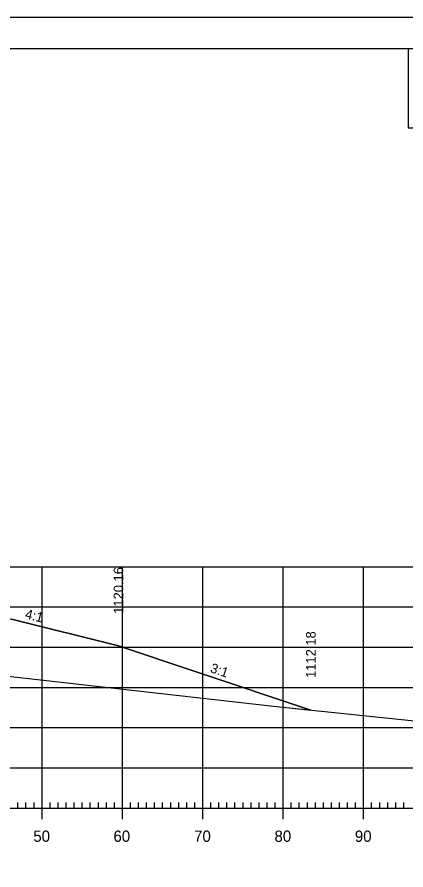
# Model space of a CAD drawing. Extents: x 1322838 to 1324533, y 339903 to 351025.
# Drawn here: x 1323750.6 to 1323799, y 349852.5 to 349958.6 of the extents above; entities that cross this region are included whole.
import ezdxf

# ---------------------------------------------------------------- set-up
doc = ezdxf.new("R2010")
doc.units = 0
for name, color, linetype in [('R_Axis', 7, 'Continuous'), ('R_Axis Annot', 7, 'Continuous'), ('R_Border', 7, 'Continuous'), ('R_Exist Surface', 7, 'Continuous'), ('R_Fin Surface', 7, 'Continuous'), ('R_Fin Surface Annot', 7, 'Continuous'), ('R_Grid', 7, 'Continuous'), ('R_No Plot', 7, 'Continuous')]:
    doc.layers.add(name, color=color, linetype=linetype)

msp = doc.modelspace()

# ---------------------------------------------------------------- linework, layer by layer
at = {"layer": 'R_Axis'}
for p, q in [((1323753.72, 349858.83), (1323753.72, 349861.63)), ((1323763.72, 349858.83), (1323763.72, 349861.63)), ((1323773.72, 349858.83), (1323773.72, 349861.63)), ((1323783.72, 349858.83), (1323783.72, 349861.63)), ((1323793.72, 349858.83), (1323793.72, 349861.63)), ((1323563.72, 349860.23), (1323843.72, 349860.23)), ((1323750.72, 349860.23), (1323750.72, 349860.93)), ((1323751.72, 349860.23), (1323751.72, 349860.93)), ((1323752.72, 349860.23), (1323752.72, 349860.93)), ((1323754.72, 349860.23), (1323754.72, 349860.93)), ((1323755.72, 349860.23), (1323755.72, 349860.93)), ((1323756.72, 349860.23), (1323756.72, 349860.93)), ((1323757.72, 349860.23), (1323757.72, 349860.93)), ((1323758.72, 349860.23), (1323758.72, 349860.93)), ((1323759.72, 349860.23), (1323759.72, 349860.93)), ((1323760.72, 349860.23), (1323760.72, 349860.93)), ((1323761.72, 349860.23), (1323761.72, 349860.93)), ((1323762.72, 349860.23), (1323762.72, 349860.93)), ((1323764.72, 349860.23), (1323764.72, 349860.93)), ((1323765.72, 349860.23), (1323765.72, 349860.93)), ((1323766.72, 349860.23), (1323766.72, 349860.93)), ((1323767.72, 349860.23), (1323767.72, 349860.93)), ((1323768.72, 349860.23), (1323768.72, 349860.93)), ((1323769.72, 349860.23), (1323769.72, 349860.93)), ((1323770.72, 349860.23), (1323770.72, 349860.93)), ((1323771.72, 349860.23), (1323771.72, 349860.93)), ((1323772.72, 349860.23), (1323772.72, 349860.93)), ((1323774.72, 349860.23), (1323774.72, 349860.93)), ((1323775.72, 349860.23), (1323775.72, 349860.93)), ((1323776.72, 349860.23), (1323776.72, 349860.93)), ((1323777.72, 349860.23), (1323777.72, 349860.93)), ((1323778.72, 349860.23), (1323778.72, 349860.93)), ((1323779.72, 349860.23), (1323779.72, 349860.93)), ((1323780.72, 349860.23), (1323780.72, 349860.93)), ((1323781.72, 349860.23), (1323781.72, 349860.93)), ((1323782.72, 349860.23), (1323782.72, 349860.93)), ((1323784.72, 349860.23), (1323784.72, 349860.93)), ((1323785.72, 349860.23), (1323785.72, 349860.93)), ((1323786.72, 349860.23), (1323786.72, 349860.93)), ((1323787.72, 349860.23), (1323787.72, 349860.93)), ((1323788.72, 349860.23), (1323788.72, 349860.93)), ((1323789.72, 349860.23), (1323789.72, 349860.93)), ((1323790.72, 349860.23), (1323790.72, 349860.93)), ((1323791.72, 349860.23), (1323791.72, 349860.93)), ((1323792.72, 349860.23), (1323792.72, 349860.93)), ((1323794.72, 349860.23), (1323794.72, 349860.93)), ((1323795.72, 349860.23), (1323795.72, 349860.93)), ((1323796.72, 349860.23), (1323796.72, 349860.93)), ((1323797.72, 349860.23), (1323797.72, 349860.93)), ((1323798.72, 349860.23), (1323798.72, 349860.93))]:
    msp.add_line(p, q, dxfattribs=at)
at = {"layer": 'R_Border'}
msp.add_line((1323545.72, 349954.69), (1323861.9, 349954.69), dxfattribs=at)
at = {"layer": 'R_Exist Surface'}
msp.add_lwpolyline([(1323729.64, 349878.86), (1323782.5, 349872.9), (1323817.98, 349869.22), (1323819.77, 349869.12), (1323843.72, 349866.64)], dxfattribs=at)
at = {"layer": 'R_Fin Surface'}
msp.add_lwpolyline([(1323635.07, 349880.57), (1323644.21, 349877.52), (1323651.78, 349878.78), (1323663.93, 349880.81), (1323666.22, 349881.19), (1323667.96, 349881.3), (1323672.21, 349881.56), (1323672.78, 349881.6), (1323674.22, 349881.69), (1323674.22, 349881.69), (1323691.11, 349882.75), (1323703.71, 349883.54), (1323703.72, 349883.54), (1323703.72, 349883.54), (1323733.22, 349885.39), (1323733.81, 349885.43), (1323735.22, 349885.52), (1323735.22, 349885.52), (1323741.22, 349885.89), (1323743.96, 349885.21), (1323749.9, 349883.72), (1323763.22, 349880.39), (1323772.76, 349877.21), (1323787.15, 349872.41)], dxfattribs=at)
at = {"layer": 'R_Grid'}
for p, q in [((1323563.72, 349890.23), (1323843.72, 349890.23)), ((1323753.72, 349860.23), (1323753.72, 349890.23)), ((1323763.72, 349860.23), (1323763.72, 349890.23)), ((1323773.72, 349860.23), (1323773.72, 349890.23)), ((1323783.72, 349860.23), (1323783.72, 349890.23)), ((1323793.72, 349860.23), (1323793.72, 349890.23)), ((1323563.72, 349885.23), (1323843.72, 349885.23)), ((1323563.72, 349880.23), (1323843.72, 349880.23)), ((1323563.72, 349875.23), (1323843.72, 349875.23)), ((1323563.72, 349870.23), (1323843.72, 349870.23)), ((1323563.72, 349865.23), (1323843.72, 349865.23)), ((1323563.72, 349860.23), (1323843.72, 349860.23))]:
    msp.add_line(p, q, dxfattribs=at)
at = {"layer": 'R_No Plot'}
msp.add_line((1323533.31, 349958.59), (1323866.65, 349958.59), dxfattribs=at)
for points in [[(1323533.31, 349958.59), (1323866.65, 349958.59), (1323866.65, 349745.25), (1323533.31, 349745.25)], [(1323779.64, 349954.69), (1323799.26, 349954.69), (1323799.26, 349944.81), (1323815.37, 349944.81), (1323838.57, 349944.81), (1323838.57, 349912.14), (1323861.77, 349912.14), (1323861.9, 349749.23), (1323545.72, 349749.23), (1323545.72, 349954.69)]]:
    msp.add_lwpolyline(points, close=True, dxfattribs=at)
msp.add_lwpolyline([(1323729.64, 349878.86), (1323782.5, 349872.9), (1323787.15, 349872.41), (1323772.76, 349877.21), (1323763.22, 349880.39), (1323749.9, 349883.72)], dxfattribs=at)

# ---------------------------------------------------------------- texts
at = {"layer": 'R_Axis Annot'}
for s, p in [('50', (1323752.63, 349856.03)), ('60', (1323762.6, 349856.03)), ('70', (1323772.63, 349856.03)), ('80', (1323782.63, 349856.03)), ('90', (1323792.63, 349856.03))]:
    msp.add_text(s, height=1.4, dxfattribs=at).set_placement(p)
at = {"layer": 'R_Fin Surface Annot'}
for s, rotation, p in [('1120.16', 90, (1323763.82, 349884.39)), ('4:1', 345.9639, (1323751.53, 349883.83)), ('1112.18', 90, (1323787.75, 349876.41)), ('3:1', 341.5659, (1323774.55, 349877.14))]:
    msp.add_text(s, height=1.2, rotation=rotation, dxfattribs=at).set_placement(p)

doc.saveas('drawing.dxf')
